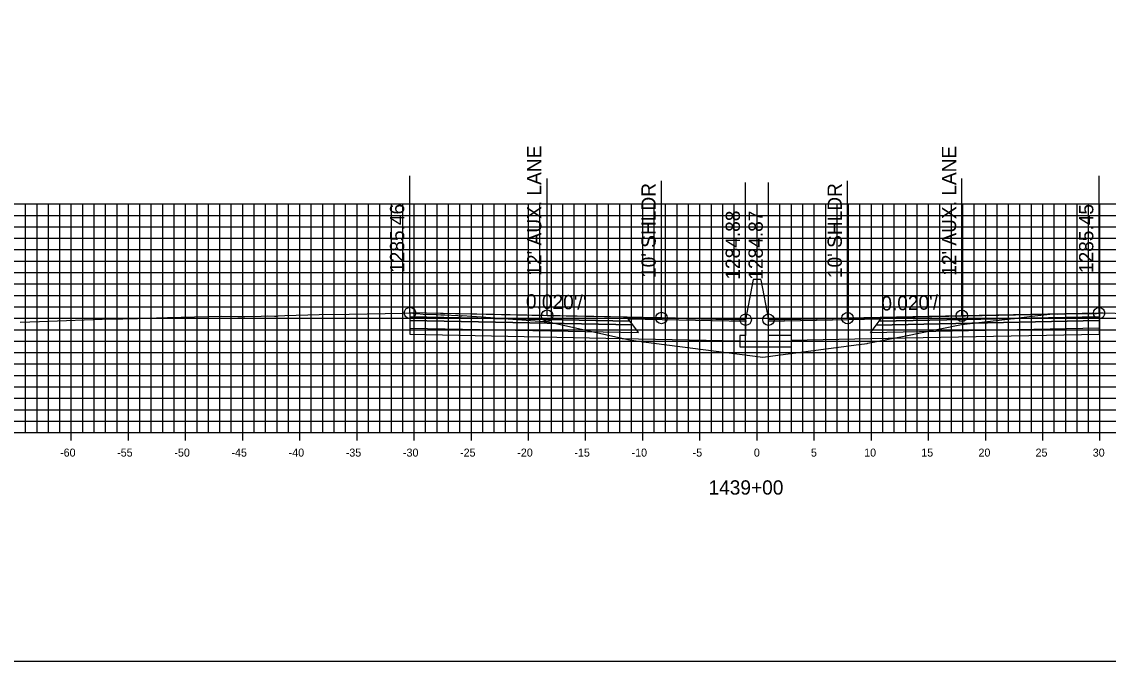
# Model space of a CAD drawing. Extents: x 674939 to 678919, y 750652 to 765176.
# Drawn here: x 678674.2 to 678769.3, y 758742.6 to 758798.5 of the extents above; entities that cross this region are included whole.
import ezdxf

# ---------------------------------------------------------------- set-up
doc = ezdxf.new("R2010")
doc.units = 0
for name, color, linetype in [('Level 10', 7, 'Continuous'), ('Level 17', 7, 'Continuous'), ('Level 18', 7, 'Continuous'), ('Level 19', 7, 'Continuous'), ('Level 20', 7, 'Continuous'), ('Level 22', 7, 'Continuous'), ('Level 23', 7, 'Continuous'), ('Level 4', 7, 'Continuous'), ('Level 8', 7, 'Continuous'), ('Level 9', 7, 'Continuous')]:
    doc.layers.add(name, color=color, linetype=linetype)

msp = doc.modelspace()

# ---------------------------------------------------------------- linework, layer by layer
at = {"layer": 'Level 10'}
msp.add_lwpolyline([(678674.07, 758772.214), (678675.741, 758772.274), (678682.007, 758772.487), (678683.044, 758772.513), (678684.325, 758772.539), (678684.671, 758772.547), (678684.92, 758772.552), (678685.013, 758772.555), (678686.935, 758772.603), (678691.671, 758772.722), (678693.096, 758772.705), (678693.729, 758772.7), (678695.153, 758772.739), (678695.728, 758772.758), (678696.299, 758772.744), (678696.471, 758772.734), (678696.644, 758772.752), (678697.213, 758772.802), (678700.206, 758772.865), (678702.852, 758772.915), (678707.554, 758773.006), (678708.096, 758773.017), (678708.162, 758773.014), (678708.194, 758773.014), (678708.414, 758773.002), (678708.759, 758772.975), (678709.329, 758772.908), (678710.469, 758772.875), (678710.871, 758772.863), (678711.216, 758772.848), (678712.357, 758772.785), (678712.529, 758772.767), (678712.671, 758772.764), (678712.696, 758772.773), (678712.739, 758772.781), (678714.413, 758772.668), (678720.275, 758772.228), (678727.218, 758770.705), (678727.543, 758770.636), (678728.594, 758770.496), (678739.043, 758769.152), (678747.435, 758770.254), (678748.165, 758770.35), (678748.229, 758770.362), (678751.397, 758770.982), (678756.423, 758771.996), (678760.978, 758772.538), (678762.842, 758772.766), (678764.419, 758772.937), (678764.511, 758772.923), (678764.827, 758772.917), (678765.038, 758772.933), (678765.698, 758772.963), (678766.121, 758772.963), (678766.403, 758772.969), (678766.615, 758772.979), (678766.803, 758772.971), (678767.543, 758772.96), (678768.223, 758772.977), (678768.451, 758773.001), (678768.541, 758773.011), (678768.804, 758773.017), (678770.919, 758772.979)], dxfattribs=at)
at = {"layer": 'Level 17'}
for points in [[(678738.203, 758775.926), (678737.533, 758772.426)], [(678738.863, 758775.923), (678738.863, 758775.926), (678738.203, 758775.926), (678738.203, 758775.926)], [(678738.863, 758775.923), (678739.533, 758772.423)], [(678737.533, 758772.426), (678737.533, 758771.048), (678737.033, 758771.048), (678737.033, 758770.048), (678741.533, 758770.048), (678741.533, 758771.048), (678739.533, 758771.048), (678739.533, 758772.423)]]:
    msp.add_lwpolyline(points, dxfattribs=at)
at = {"layer": 'Level 18'}
for points in [[(678737.533, 758772.426), (678730.162, 758772.574), (678720.162, 758772.774), (678708.162, 758773.014)], [(678768.451, 758773.001), (678756.451, 758772.761), (678746.451, 758772.561), (678739.533, 758772.423)]]:
    msp.add_lwpolyline(points, dxfattribs=at)
for points in [[(678708.162, 758773.014), (678708.162, 758772.684), (678727.412, 758772.299), (678727.162, 758772.634)], [(678768.451, 758773.001), (678768.451, 758772.671), (678749.201, 758772.286), (678749.451, 758772.621)], [(678727.162, 758772.634), (678737.533, 758772.426), (678737.537, 758772.269), (678727.281, 758772.474)], [(678749.332, 758772.462), (678739.533, 758772.266), (678739.533, 758772.423), (678749.451, 758772.621)]]:
    msp.add_lwpolyline(points, close=True, dxfattribs=at)
at = {"layer": 'Level 19'}
for points in [[(678708.162, 758772.684), (678708.162, 758772.354), (678727.662, 758771.964), (678727.412, 758772.299)], [(678708.162, 758772.354), (678708.162, 758771.694), (678728.162, 758771.294), (678727.662, 758771.964)], [(678768.451, 758772.341), (678768.451, 758771.681), (678748.451, 758771.281), (678748.951, 758771.951)], [(678768.451, 758772.671), (678768.451, 758772.341), (678748.951, 758771.951), (678749.201, 758772.286)]]:
    msp.add_lwpolyline(points, close=True, dxfattribs=at)
for points in [[(678708.162, 758771.694), (678708.162, 758771.154), (678728.162, 758770.754), (678737.033, 758770.576)], [(678768.451, 758771.681), (678768.451, 758771.141), (678748.451, 758770.741), (678741.533, 758770.603)]]:
    msp.add_lwpolyline(points, dxfattribs=at)
at = {"layer": 'Level 20'}
for p, q in [((678638.533, 758782.551), (678838.533, 758782.551)), ((678674.533, 758762.551), (678674.533, 758782.551)), ((678675.533, 758762.551), (678675.533, 758782.551)), ((678676.533, 758762.551), (678676.533, 758782.551)), ((678677.533, 758762.551), (678677.533, 758782.551)), ((678678.533, 758762.551), (678678.533, 758782.551)), ((678679.533, 758762.551), (678679.533, 758782.551)), ((678680.533, 758762.551), (678680.533, 758782.551)), ((678681.533, 758762.551), (678681.533, 758782.551)), ((678682.533, 758762.551), (678682.533, 758782.551)), ((678683.533, 758762.551), (678683.533, 758782.551)), ((678684.533, 758762.551), (678684.533, 758782.551)), ((678685.533, 758762.551), (678685.533, 758782.551)), ((678686.533, 758762.551), (678686.533, 758782.551)), ((678687.533, 758762.551), (678687.533, 758782.551)), ((678688.533, 758762.551), (678688.533, 758782.551)), ((678689.533, 758762.551), (678689.533, 758782.551)), ((678690.533, 758762.551), (678690.533, 758782.551)), ((678691.533, 758762.551), (678691.533, 758782.551)), ((678692.533, 758762.551), (678692.533, 758782.551)), ((678693.533, 758762.551), (678693.533, 758782.551)), ((678694.533, 758762.551), (678694.533, 758782.551)), ((678695.533, 758762.551), (678695.533, 758782.551)), ((678696.533, 758762.551), (678696.533, 758782.551)), ((678697.533, 758762.551), (678697.533, 758782.551)), ((678698.533, 758762.551), (678698.533, 758782.551)), ((678699.533, 758762.551), (678699.533, 758782.551)), ((678700.533, 758762.551), (678700.533, 758782.551)), ((678701.533, 758762.551), (678701.533, 758782.551)), ((678702.533, 758762.551), (678702.533, 758782.551)), ((678703.533, 758762.551), (678703.533, 758782.551)), ((678704.533, 758762.551), (678704.533, 758782.551)), ((678705.533, 758762.551), (678705.533, 758782.551)), ((678706.533, 758762.551), (678706.533, 758782.551)), ((678707.533, 758762.551), (678707.533, 758782.551)), ((678708.533, 758762.551), (678708.533, 758782.551)), ((678709.533, 758762.551), (678709.533, 758782.551)), ((678710.533, 758762.551), (678710.533, 758782.551)), ((678711.533, 758762.551), (678711.533, 758782.551)), ((678712.533, 758762.551), (678712.533, 758782.551)), ((678713.533, 758762.551), (678713.533, 758782.551)), ((678714.533, 758762.551), (678714.533, 758782.551)), ((678715.533, 758762.551), (678715.533, 758782.551)), ((678716.533, 758762.551), (678716.533, 758782.551)), ((678717.533, 758762.551), (678717.533, 758782.551)), ((678718.533, 758762.551), (678718.533, 758782.551)), ((678719.533, 758762.551), (678719.533, 758782.551)), ((678720.533, 758762.551), (678720.533, 758782.551)), ((678721.533, 758762.551), (678721.533, 758782.551)), ((678722.533, 758762.551), (678722.533, 758782.551)), ((678723.533, 758762.551), (678723.533, 758782.551)), ((678724.533, 758762.551), (678724.533, 758782.551)), ((678725.533, 758762.551), (678725.533, 758782.551)), ((678726.533, 758762.551), (678726.533, 758782.551)), ((678727.533, 758762.551), (678727.533, 758782.551)), ((678728.533, 758762.551), (678728.533, 758782.551)), ((678729.533, 758762.551), (678729.533, 758782.551)), ((678730.533, 758762.551), (678730.533, 758782.551)), ((678731.533, 758762.551), (678731.533, 758782.551)), ((678732.533, 758762.551), (678732.533, 758782.551)), ((678733.533, 758762.551), (678733.533, 758782.551)), ((678734.533, 758762.551), (678734.533, 758782.551)), ((678735.533, 758762.551), (678735.533, 758782.551)), ((678736.533, 758762.551), (678736.533, 758782.551)), ((678737.533, 758762.551), (678737.533, 758782.551)), ((678738.533, 758762.551), (678738.533, 758782.551)), ((678739.533, 758762.551), (678739.533, 758782.551)), ((678740.533, 758762.551), (678740.533, 758782.551)), ((678741.533, 758762.551), (678741.533, 758782.551)), ((678742.533, 758762.551), (678742.533, 758782.551)), ((678743.533, 758762.551), (678743.533, 758782.551)), ((678744.533, 758762.551), (678744.533, 758782.551)), ((678745.533, 758762.551), (678745.533, 758782.551)), ((678746.533, 758762.551), (678746.533, 758782.551)), ((678747.533, 758762.551), (678747.533, 758782.551)), ((678748.533, 758762.551), (678748.533, 758782.551)), ((678749.533, 758762.551), (678749.533, 758782.551)), ((678750.533, 758762.551), (678750.533, 758782.551)), ((678751.533, 758762.551), (678751.533, 758782.551)), ((678752.533, 758762.551), (678752.533, 758782.551)), ((678753.533, 758762.551), (678753.533, 758782.551)), ((678754.533, 758762.551), (678754.533, 758782.551)), ((678755.533, 758762.551), (678755.533, 758782.551)), ((678756.533, 758762.551), (678756.533, 758782.551)), ((678757.533, 758762.551), (678757.533, 758782.551)), ((678758.533, 758762.551), (678758.533, 758782.551)), ((678759.533, 758762.551), (678759.533, 758782.551)), ((678760.533, 758762.551), (678760.533, 758782.551)), ((678761.533, 758762.551), (678761.533, 758782.551)), ((678762.533, 758762.551), (678762.533, 758782.551)), ((678763.533, 758762.551), (678763.533, 758782.551)), ((678764.533, 758762.551), (678764.533, 758782.551)), ((678765.533, 758762.551), (678765.533, 758782.551)), ((678766.533, 758762.551), (678766.533, 758782.551)), ((678767.533, 758762.551), (678767.533, 758782.551)), ((678768.533, 758762.551), (678768.533, 758782.551)), ((678638.533, 758781.551), (678838.533, 758781.551)), ((678638.533, 758780.551), (678838.533, 758780.551)), ((678638.533, 758779.551), (678838.533, 758779.551)), ((678638.533, 758778.551), (678838.533, 758778.551)), ((678638.533, 758777.551), (678838.533, 758777.551)), ((678638.533, 758776.551), (678838.533, 758776.551)), ((678638.533, 758775.551), (678838.533, 758775.551)), ((678638.533, 758774.551), (678838.533, 758774.551)), ((678638.533, 758773.551), (678838.533, 758773.551)), ((678638.533, 758772.551), (678838.533, 758772.551)), ((678638.533, 758771.551), (678838.533, 758771.551)), ((678638.533, 758770.551), (678838.533, 758770.551)), ((678638.533, 758769.551), (678838.533, 758769.551)), ((678638.533, 758768.551), (678838.533, 758768.551)), ((678638.533, 758767.551), (678838.533, 758767.551)), ((678638.533, 758766.551), (678838.533, 758766.551)), ((678638.533, 758765.551), (678838.533, 758765.551)), ((678638.533, 758764.551), (678838.533, 758764.551)), ((678638.533, 758763.551), (678838.533, 758763.551)), ((678638.533, 758762.551), (678838.533, 758762.551))]:
    msp.add_line(p, q, dxfattribs=at)
at = {"layer": 'Level 23'}
for p, q in [((678708.162, 758773.014), (678708.162, 758785.014)), ((678720.162, 758772.774), (678720.162, 758784.774)), ((678730.162, 758772.574), (678730.162, 758784.574)), ((678737.533, 758772.426), (678737.533, 758784.426)), ((678739.533, 758772.423), (678739.533, 758784.423)), ((678746.451, 758772.561), (678746.451, 758784.561)), ((678756.451, 758772.761), (678756.451, 758784.761)), ((678768.451, 758773.001), (678768.451, 758785.001))]:
    msp.add_line(p, q, dxfattribs=at)
at = {"layer": 'Level 4'}
msp.add_lwpolyline([(678578.533, 758742.551), (678918.533, 758742.551), (678918.533, 758962.551), (678578.533, 758962.551)], close=True, dxfattribs=at)
for centre in [(678708.162, 758773.014), (678720.162, 758772.774), (678730.162, 758772.574), (678737.533, 758772.426), (678739.533, 758772.423), (678746.451, 758772.561), (678756.451, 758772.761), (678768.451, 758773.001)]:
    msp.add_circle(centre, 0.5, dxfattribs=at)
at = {"layer": 'Level 8'}
for p, q in [((678638.533, 758762.551), (678838.533, 758762.551)), ((678678.533, 758761.851), (678678.533, 758763.251)), ((678683.533, 758761.851), (678683.533, 758763.251)), ((678688.533, 758761.851), (678688.533, 758763.251)), ((678693.533, 758761.851), (678693.533, 758763.251)), ((678698.533, 758761.851), (678698.533, 758763.251)), ((678703.533, 758761.851), (678703.533, 758763.251)), ((678708.533, 758761.851), (678708.533, 758763.251)), ((678713.533, 758761.851), (678713.533, 758763.251)), ((678718.533, 758761.851), (678718.533, 758763.251)), ((678723.533, 758761.851), (678723.533, 758763.251)), ((678728.533, 758761.851), (678728.533, 758763.251)), ((678733.533, 758761.851), (678733.533, 758763.251)), ((678738.533, 758761.851), (678738.533, 758763.251)), ((678743.533, 758761.851), (678743.533, 758763.251)), ((678748.533, 758761.851), (678748.533, 758763.251)), ((678753.533, 758761.851), (678753.533, 758763.251)), ((678758.533, 758761.851), (678758.533, 758763.251)), ((678763.533, 758761.851), (678763.533, 758763.251)), ((678768.533, 758761.851), (678768.533, 758763.251))]:
    msp.add_line(p, q, dxfattribs=at)

# ---------------------------------------------------------------- texts
at = {"layer": 'Level 22'}
for rotation, p in [(358.85424, (678718.298, 758773.411)), (1.14576, (678749.418, 758773.221))]:
    msp.add_text("0.020'/'", height=1.25, rotation=rotation, dxfattribs=at).set_placement(p)
at = {"layer": 'Level 23'}
for s, p in [("12' AUX. LANE", (678719.662, 758776.274)), ("12' AUX. LANE", (678755.951, 758776.261)), ("10' SHLDR", (678729.662, 758776.074)), ("10' SHLDR", (678745.951, 758776.061)), ('1285.46', (678707.662, 758776.514)), ('1285.45', (678767.951, 758776.501)), ('1284.88', (678737.033, 758775.926)), ('1284.87', (678739.033, 758775.923))]:
    msp.add_text(s, height=1.25, rotation=90, dxfattribs=at).set_placement(p)
at = {"layer": 'Level 9'}
for s, height, p in [('-60', 0.7, (678677.552, 758760.451)), ('-55', 0.7, (678682.546, 758760.451)), ('-50', 0.7, (678687.552, 758760.451)), ('-45', 0.7, (678692.546, 758760.451)), ('-40', 0.7, (678697.552, 758760.451)), ('-35', 0.7, (678702.546, 758760.451)), ('-30', 0.7, (678707.552, 758760.451)), ('-25', 0.7, (678712.546, 758760.451)), ('-20', 0.7, (678717.552, 758760.451)), ('-15', 0.7, (678722.546, 758760.451)), ('-10', 0.7, (678727.552, 758760.451)), ('-5', 0.7, (678732.896, 758760.451)), ('0', 0.7, (678738.252, 758760.451)), ('5', 0.7, (678743.246, 758760.451)), ('10', 0.7, (678747.902, 758760.451)), ('15', 0.7, (678752.896, 758760.451)), ('20', 0.7, (678757.902, 758760.451)), ('25', 0.7, (678762.896, 758760.451)), ('30', 0.7, (678767.902, 758760.451)), ('1439+00', 1.25, (678734.281, 758757.126))]:
    msp.add_text(s, height=height, dxfattribs=at).set_placement(p)

doc.saveas('drawing.dxf')
